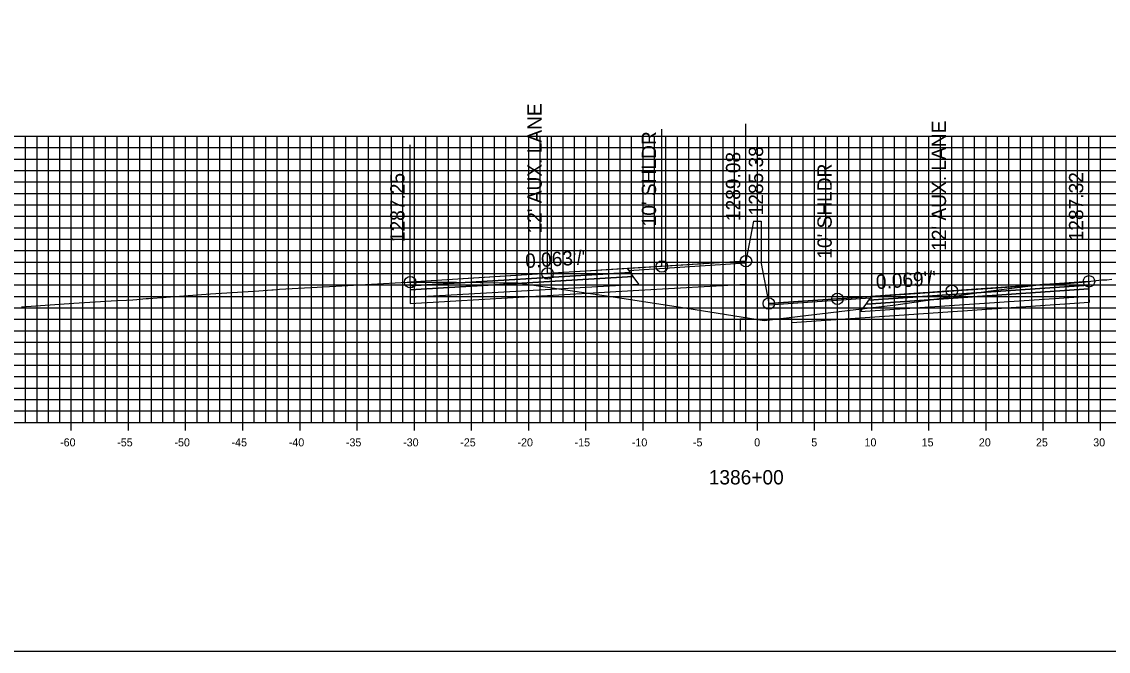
# Model space of a CAD drawing. Extents: x 674939 to 678919, y 750652 to 765176.
# Drawn here: x 678674.2 to 678769.2, y 755522.6 to 755577.6 of the extents above; entities that cross this region are included whole.
import ezdxf

# ---------------------------------------------------------------- set-up
doc = ezdxf.new("R2010")
doc.units = 0
for name, color, linetype in [('Level 10', 7, 'Continuous'), ('Level 17', 7, 'Continuous'), ('Level 18', 7, 'Continuous'), ('Level 19', 7, 'Continuous'), ('Level 20', 7, 'Continuous'), ('Level 22', 7, 'Continuous'), ('Level 23', 7, 'Continuous'), ('Level 4', 7, 'Continuous'), ('Level 8', 7, 'Continuous'), ('Level 9', 7, 'Continuous')]:
    doc.layers.add(name, color=color, linetype=linetype)

msp = doc.modelspace()

# ---------------------------------------------------------------- linework, layer by layer
at = {"layer": 'Level 10'}
msp.add_lwpolyline([(678674.179, 755552.652), (678678.748, 755552.956), (678682.487, 755553.198), (678683.364, 755553.231), (678683.906, 755553.242), (678684.26, 755553.28), (678684.782, 755553.333), (678685.088, 755553.365), (678685.286, 755553.385), (678688.386, 755553.607), (678690.708, 755553.777), (678692.125, 755553.867), (678694.918, 755554.047), (678696.061, 755554.125), (678696.173, 755554.12), (678696.735, 755554.178), (678701.677, 755554.457), (678707.914, 755554.796), (678708.105, 755554.798), (678708.174, 755554.797), (678708.324, 755554.799), (678709.173, 755554.785), (678710.209, 755554.799), (678711.823, 755554.795), (678712.23, 755554.791), (678716.325, 755554.746), (678717.587, 755554.742), (678720.373, 755554.331), (678726.137, 755553.499), (678732.37, 755552.524), (678739.12, 755551.455), (678747.132, 755552.415), (678750.642, 755552.804), (678753.425, 755553.226), (678758.726, 755554.007), (678762.637, 755554.507), (678763.58, 755554.635), (678763.652, 755554.617), (678764.122, 755554.556), (678764.208, 755554.556), (678764.554, 755554.587), (678766.593, 755554.758), (678766.913, 755554.79), (678767.227, 755554.833), (678767.534, 755554.868), (678767.69, 755554.884), (678768.636, 755554.992), (678769.106, 755555.013), (678769.539, 755555.051)], dxfattribs=at)
at = {"layer": 'Level 17'}
for points in [[(678738.203, 755560.135), (678737.533, 755556.635)], [(678738.203, 755560.135), (678738.203, 755560.135)], [(678738.203, 755560.135), (678738.863, 755560.135)], [(678738.863, 755560.135), (678738.863, 755556.435)], [(678737.533, 755556.635), (678737.533, 755551.56), (678737.033, 755551.56), (678737.033, 755550.56), (678741.533, 755550.56), (678741.533, 755551.56), (678739.533, 755551.56), (678739.533, 755552.935)], [(678738.863, 755556.435), (678739.533, 755552.935)]]:
    msp.add_lwpolyline(points, dxfattribs=at)
at = {"layer": 'Level 18'}
for points in [[(678737.533, 755556.635), (678730.174, 755556.175), (678720.174, 755555.549), (678708.174, 755554.797)], [(678767.534, 755554.868), (678755.534, 755554.04), (678745.534, 755553.349), (678739.533, 755552.935)]]:
    msp.add_lwpolyline(points, dxfattribs=at)
for points in [[(678727.292, 755555.827), (678737.533, 755556.475), (678737.533, 755556.635), (678727.174, 755555.987)], [(678708.174, 755554.797), (678708.174, 755554.467), (678727.424, 755555.647), (678727.174, 755555.987)], [(678767.534, 755554.868), (678767.534, 755554.538), (678748.284, 755553.216), (678748.534, 755553.556)], [(678748.417, 755553.396), (678739.533, 755552.775), (678739.533, 755552.935), (678748.534, 755553.556)]]:
    msp.add_lwpolyline(points, close=True, dxfattribs=at)
at = {"layer": 'Level 19'}
for points in [[(678708.174, 755554.467), (678708.174, 755554.137), (678727.674, 755555.307), (678727.424, 755555.647)], [(678708.174, 755554.137), (678708.174, 755553.477), (678728.174, 755554.627), (678727.674, 755555.307)], [(678767.534, 755554.538), (678767.534, 755554.208), (678748.034, 755552.876), (678748.284, 755553.216)], [(678767.534, 755554.208), (678767.534, 755553.548), (678747.534, 755552.196), (678748.034, 755552.876)]]:
    msp.add_lwpolyline(points, close=True, dxfattribs=at)
for points in [[(678728.174, 755554.087), (678737.533, 755554.625)], [(678708.174, 755553.477), (678708.174, 755552.937), (678728.174, 755554.087)], [(678767.534, 755553.548), (678767.536, 755553.008), (678747.534, 755551.656)], [(678747.534, 755551.656), (678741.533, 755551.251)]]:
    msp.add_lwpolyline(points, dxfattribs=at)
at = {"layer": 'Level 20'}
for p, q in [((678638.533, 755567.551), (678838.533, 755567.551)), ((678674.533, 755542.551), (678674.533, 755567.551)), ((678675.533, 755542.551), (678675.533, 755567.551)), ((678676.533, 755542.551), (678676.533, 755567.551)), ((678677.533, 755542.551), (678677.533, 755567.551)), ((678678.533, 755542.551), (678678.533, 755567.551)), ((678679.533, 755542.551), (678679.533, 755567.551)), ((678680.533, 755542.551), (678680.533, 755567.551)), ((678681.533, 755542.551), (678681.533, 755567.551)), ((678682.533, 755542.551), (678682.533, 755567.551)), ((678683.533, 755542.551), (678683.533, 755567.551)), ((678684.533, 755542.551), (678684.533, 755567.551)), ((678685.533, 755542.551), (678685.533, 755567.551)), ((678686.533, 755542.551), (678686.533, 755567.551)), ((678687.533, 755542.551), (678687.533, 755567.551)), ((678688.533, 755542.551), (678688.533, 755567.551)), ((678689.533, 755542.551), (678689.533, 755567.551)), ((678690.533, 755542.551), (678690.533, 755567.551)), ((678691.533, 755542.551), (678691.533, 755567.551)), ((678692.533, 755542.551), (678692.533, 755567.551)), ((678693.533, 755542.551), (678693.533, 755567.551)), ((678694.533, 755542.551), (678694.533, 755567.551)), ((678695.533, 755542.551), (678695.533, 755567.551)), ((678696.533, 755542.551), (678696.533, 755567.551)), ((678697.533, 755542.551), (678697.533, 755567.551)), ((678698.533, 755542.551), (678698.533, 755567.551)), ((678699.533, 755542.551), (678699.533, 755567.551)), ((678700.533, 755542.551), (678700.533, 755567.551)), ((678701.533, 755542.551), (678701.533, 755567.551)), ((678702.533, 755542.551), (678702.533, 755567.551)), ((678703.533, 755542.551), (678703.533, 755567.551)), ((678704.533, 755542.551), (678704.533, 755567.551)), ((678705.533, 755542.551), (678705.533, 755567.551)), ((678706.533, 755542.551), (678706.533, 755567.551)), ((678707.533, 755542.551), (678707.533, 755567.551)), ((678708.533, 755542.551), (678708.533, 755567.551)), ((678709.533, 755542.551), (678709.533, 755567.551)), ((678710.533, 755542.551), (678710.533, 755567.551)), ((678711.533, 755542.551), (678711.533, 755567.551)), ((678712.533, 755542.551), (678712.533, 755567.551)), ((678713.533, 755542.551), (678713.533, 755567.551)), ((678714.533, 755542.551), (678714.533, 755567.551)), ((678715.533, 755542.551), (678715.533, 755567.551)), ((678716.533, 755542.551), (678716.533, 755567.551)), ((678717.533, 755542.551), (678717.533, 755567.551)), ((678718.533, 755542.551), (678718.533, 755567.551)), ((678719.533, 755542.551), (678719.533, 755567.551)), ((678720.533, 755542.551), (678720.533, 755567.551)), ((678721.533, 755542.551), (678721.533, 755567.551)), ((678722.533, 755542.551), (678722.533, 755567.551)), ((678723.533, 755542.551), (678723.533, 755567.551)), ((678724.533, 755542.551), (678724.533, 755567.551)), ((678725.533, 755542.551), (678725.533, 755567.551)), ((678726.533, 755542.551), (678726.533, 755567.551)), ((678727.533, 755542.551), (678727.533, 755567.551)), ((678728.533, 755542.551), (678728.533, 755567.551)), ((678729.533, 755542.551), (678729.533, 755567.551)), ((678730.533, 755542.551), (678730.533, 755567.551)), ((678731.533, 755542.551), (678731.533, 755567.551)), ((678732.533, 755542.551), (678732.533, 755567.551)), ((678733.533, 755542.551), (678733.533, 755567.551)), ((678734.533, 755542.551), (678734.533, 755567.551)), ((678735.533, 755542.551), (678735.533, 755567.551)), ((678736.533, 755542.551), (678736.533, 755567.551)), ((678737.533, 755542.551), (678737.533, 755567.551)), ((678738.533, 755542.551), (678738.533, 755567.551)), ((678739.533, 755542.551), (678739.533, 755567.551)), ((678740.533, 755542.551), (678740.533, 755567.551)), ((678741.533, 755542.551), (678741.533, 755567.551)), ((678742.533, 755542.551), (678742.533, 755567.551)), ((678743.533, 755542.551), (678743.533, 755567.551)), ((678744.533, 755542.551), (678744.533, 755567.551)), ((678745.533, 755542.551), (678745.533, 755567.551)), ((678746.533, 755542.551), (678746.533, 755567.551)), ((678747.533, 755542.551), (678747.533, 755567.551)), ((678748.533, 755542.551), (678748.533, 755567.551)), ((678749.533, 755542.551), (678749.533, 755567.551)), ((678750.533, 755542.551), (678750.533, 755567.551)), ((678751.533, 755542.551), (678751.533, 755567.551)), ((678752.533, 755542.551), (678752.533, 755567.551)), ((678753.533, 755542.551), (678753.533, 755567.551)), ((678754.533, 755542.551), (678754.533, 755567.551)), ((678755.533, 755542.551), (678755.533, 755567.551)), ((678756.533, 755542.551), (678756.533, 755567.551)), ((678757.533, 755542.551), (678757.533, 755567.551)), ((678758.533, 755542.551), (678758.533, 755567.551)), ((678759.533, 755542.551), (678759.533, 755567.551)), ((678760.533, 755542.551), (678760.533, 755567.551)), ((678761.533, 755542.551), (678761.533, 755567.551)), ((678762.533, 755542.551), (678762.533, 755567.551)), ((678763.533, 755542.551), (678763.533, 755567.551)), ((678764.533, 755542.551), (678764.533, 755567.551)), ((678765.533, 755542.551), (678765.533, 755567.551)), ((678766.533, 755542.551), (678766.533, 755567.551)), ((678767.533, 755542.551), (678767.533, 755567.551)), ((678768.533, 755542.551), (678768.533, 755567.551)), ((678638.533, 755566.551), (678838.533, 755566.551)), ((678638.533, 755565.551), (678838.533, 755565.551)), ((678638.533, 755564.551), (678838.533, 755564.551)), ((678638.533, 755563.551), (678838.533, 755563.551)), ((678638.533, 755562.551), (678838.533, 755562.551)), ((678638.533, 755561.551), (678838.533, 755561.551)), ((678638.533, 755560.551), (678838.533, 755560.551)), ((678638.533, 755559.551), (678838.533, 755559.551)), ((678638.533, 755558.551), (678838.533, 755558.551)), ((678638.533, 755557.551), (678838.533, 755557.551)), ((678638.533, 755556.551), (678838.533, 755556.551)), ((678638.533, 755555.551), (678838.533, 755555.551)), ((678638.533, 755554.551), (678838.533, 755554.551)), ((678638.533, 755553.551), (678838.533, 755553.551)), ((678638.533, 755552.551), (678838.533, 755552.551)), ((678638.533, 755551.551), (678838.533, 755551.551)), ((678638.533, 755550.551), (678838.533, 755550.551)), ((678638.533, 755549.551), (678838.533, 755549.551)), ((678638.533, 755548.551), (678838.533, 755548.551)), ((678638.533, 755547.551), (678838.533, 755547.551)), ((678638.533, 755546.551), (678838.533, 755546.551)), ((678638.533, 755545.551), (678838.533, 755545.551)), ((678638.533, 755544.551), (678838.533, 755544.551)), ((678638.533, 755543.551), (678838.533, 755543.551)), ((678638.533, 755542.551), (678838.533, 755542.551))]:
    msp.add_line(p, q, dxfattribs=at)
at = {"layer": 'Level 23'}
for p, q in [((678737.533, 755556.635), (678737.533, 755568.635)), ((678730.174, 755556.175), (678730.174, 755568.175)), ((678708.174, 755554.797), (678708.174, 755566.797)), ((678720.174, 755555.549), (678720.174, 755567.549)), ((678767.534, 755554.868), (678767.534, 755566.868)), ((678755.534, 755554.04), (678755.534, 755566.04)), ((678739.533, 755552.935), (678739.533, 755564.935)), ((678745.534, 755553.349), (678745.534, 755565.349))]:
    msp.add_line(p, q, dxfattribs=at)
at = {"layer": 'Level 4'}
msp.add_lwpolyline([(678578.533, 755522.551), (678918.533, 755522.551), (678918.533, 755742.551), (678578.533, 755742.551)], close=True, dxfattribs=at)
for centre in [(678730.174, 755556.175), (678737.533, 755556.635), (678708.174, 755554.797), (678720.174, 755555.549), (678767.534, 755554.868), (678755.534, 755554.04), (678739.533, 755552.935), (678745.534, 755553.349)]:
    msp.add_circle(centre, 0.5, dxfattribs=at)
at = {"layer": 'Level 8'}
for p, q in [((678678.533, 755541.851), (678678.533, 755543.251)), ((678683.533, 755541.851), (678683.533, 755543.251)), ((678688.533, 755541.851), (678688.533, 755543.251)), ((678693.533, 755541.851), (678693.533, 755543.251)), ((678698.533, 755541.851), (678698.533, 755543.251)), ((678703.533, 755541.851), (678703.533, 755543.251)), ((678708.533, 755541.851), (678708.533, 755543.251)), ((678713.533, 755541.851), (678713.533, 755543.251)), ((678718.533, 755541.851), (678718.533, 755543.251)), ((678723.533, 755541.851), (678723.533, 755543.251)), ((678728.533, 755541.851), (678728.533, 755543.251)), ((678733.533, 755541.851), (678733.533, 755543.251)), ((678738.533, 755541.851), (678738.533, 755543.251)), ((678743.533, 755541.851), (678743.533, 755543.251)), ((678748.533, 755541.851), (678748.533, 755543.251)), ((678753.533, 755541.851), (678753.533, 755543.251)), ((678758.533, 755541.851), (678758.533, 755543.251)), ((678763.533, 755541.851), (678763.533, 755543.251)), ((678768.533, 755541.851), (678768.533, 755543.251)), ((678638.533, 755542.551), (678838.533, 755542.551))]:
    msp.add_line(p, q, dxfattribs=at)

# ---------------------------------------------------------------- texts
at = {"layer": 'Level 22'}
for s, rotation, p in [("0.063'/'", 3.58214, (678718.262, 755556.03)), ("0.069'/'", 3.94902, (678748.941, 755554.186))]:
    msp.add_text(s, height=1.25, rotation=rotation, dxfattribs=at).set_placement(p)
at = {"layer": 'Level 23'}
for s, p in [("12' AUX. LANE", (678719.674, 755559.049)), ("12' AUX. LANE", (678755.034, 755557.54)), ("10' SHLDR", (678729.674, 755559.675)), ('1289.08', (678737.033, 755560.135)), ('1285.38', (678739.033, 755560.632)), ("10' SHLDR", (678745.034, 755556.849)), ('1287.25', (678707.674, 755558.297)), ('1287.32', (678767.034, 755558.368))]:
    msp.add_text(s, height=1.25, rotation=90, dxfattribs=at).set_placement(p)
at = {"layer": 'Level 9'}
for s, height, p in [('-60', 0.7, (678677.552, 755540.451)), ('-55', 0.7, (678682.546, 755540.451)), ('-50', 0.7, (678687.552, 755540.451)), ('-45', 0.7, (678692.546, 755540.451)), ('-40', 0.7, (678697.552, 755540.451)), ('-35', 0.7, (678702.546, 755540.451)), ('-30', 0.7, (678707.552, 755540.451)), ('-25', 0.7, (678712.546, 755540.451)), ('-20', 0.7, (678717.552, 755540.451)), ('-15', 0.7, (678722.546, 755540.451)), ('-10', 0.7, (678727.552, 755540.451)), ('-5', 0.7, (678732.896, 755540.451)), ('0', 0.7, (678738.252, 755540.451)), ('5', 0.7, (678743.246, 755540.451)), ('10', 0.7, (678747.902, 755540.451)), ('15', 0.7, (678752.896, 755540.451)), ('20', 0.7, (678757.902, 755540.451)), ('25', 0.7, (678762.896, 755540.451)), ('30', 0.7, (678767.902, 755540.451)), ('1386+00', 1.25, (678734.282, 755537.126))]:
    msp.add_text(s, height=height, dxfattribs=at).set_placement(p)

doc.saveas('drawing.dxf')
